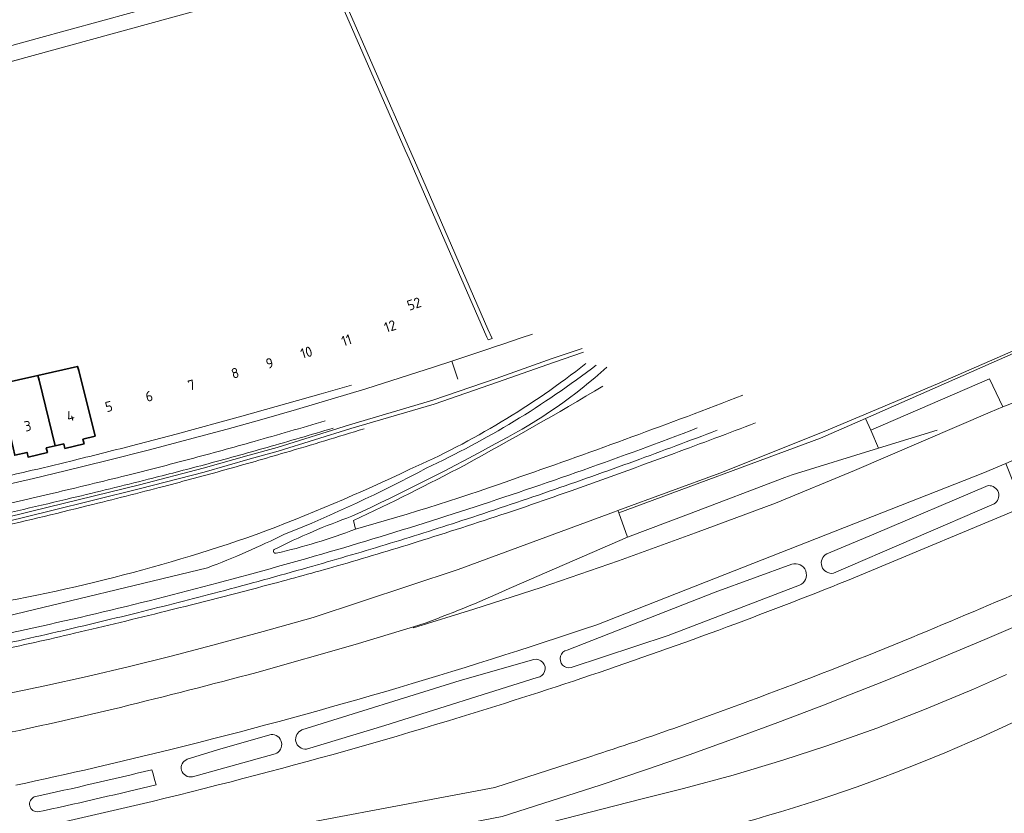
# Model space of a CAD drawing. Extents: x 150256 to 156914, y 461459 to 469481.
# Tile 470 of 656: x 154379 to 154508, y 467301 to 467406. Entities that reach past the tile are written whole.
import ezdxf
from ezdxf.enums import TextEntityAlignment as Align

# ---------------------------------------------------------------- set-up
doc = ezdxf.new("R2010")
doc.units = 0
doc.header["$LTSCALE"] = 0.75
for name, color, linetype, lineweight in [('B-RO-GR-BEPLANTING_CULTUUR_BOSPLANTSOEN-GV', 251, 'CONTINUOUS', 18), ('B-RO-IE-TERREINAFSCHEIDING_KUNSTMATIG_MUUR-GV', 251, 'CONTINUOUS', 18), ('B-RO-OG-BEBOUWING-GV', 6, 'CONTINUOUS', 35), ('B-RO-OG-BEBOUWING-T18', 1, 'CONTINUOUS', 18), ('B-RO-OG-TERREIN_CULTUURSCHEIDING-GV', 251, 'CONTINUOUS', 18), ('B-RO-OG-WATER_GREPPEL-GV', 251, 'CONTINUOUS', 18), ('B-RO-OG-WATER_SLOOT-GV', 251, 'CONTINUOUS', 18), ('B-RO-VH-VERHARDING_ASFALT-GV', 251, 'CONTINUOUS', 18), ('B-RO-VH-VERHARDING_HALFVERHARDING_GRIND-GV', 251, 'CONTINUOUS', 18), ('B-RO-VH-VERHARDING_TEGEL-GV', 251, 'CONTINUOUS', 18)]:
    doc.layers.add(name, color=color, linetype=linetype, lineweight=lineweight)
doc.styles.add('NLCS-ISO-M200-T18', font='NLCS-ISO.ttf', dxfattribs={"height": 360})

msp = doc.modelspace()

# ---------------------------------------------------------------- linework, layer by layer
at = {"layer": 'B-RO-GR-BEPLANTING_CULTUUR_BOSPLANTSOEN-GV'}
for points in [[(154455.632, 467357.634, -0.0089049), (154437.464, 467347.26)], [(154455.632, 467357.634, -0.0089049), (154437.464, 467347.26)], [(154444.72, 467345.692, 0.0080984), (154474.026, 467356.447)], [(154444.72, 467345.692, 0.0080984), (154474.026, 467356.447)], [(154437.464, 467347.26, -0.0123555), (154422.822, 467339.961)], [(154437.464, 467347.26, -0.0123555), (154422.822, 467339.961)], [(154423.105, 467338.839, 0.0182712), (154444.72, 467345.692)], [(154423.105, 467338.839, 0.0182712), (154444.72, 467345.692)]]:
    msp.add_lwpolyline(points, format="xyb", dxfattribs=at)
msp.add_lwpolyline([(154422.822, 467339.961), (154423.105, 467338.839)], dxfattribs=at)
msp.add_lwpolyline([(154422.822, 467339.961), (154423.105, 467338.839)], dxfattribs=at)
at = {"layer": 'B-RO-IE-TERREINAFSCHEIDING_KUNSTMATIG_MUUR-GV'}
for points in [[(154468.04, 467352.141, -0.0135176), (154437.866, 467341.463)], [(154468.04, 467352.141, -0.0135176), (154437.866, 467341.463)], [(154459.786, 467347.78, 0.0044926), (154470.668, 467351.853)], [(154459.786, 467347.78, 0.0044926), (154470.668, 467351.853)], [(154448.572, 467343.803, 0.0041724), (154459.786, 467347.78)], [(154448.572, 467343.803, 0.0041724), (154459.786, 467347.78)], [(154437.096, 467339.951, 0.0043363), (154448.572, 467343.803)], [(154437.096, 467339.951, 0.0043363), (154448.572, 467343.803)], [(154437.866, 467341.463, -0.0135149), (154407.029, 467332.302)], [(154437.866, 467341.463, -0.0135149), (154407.029, 467332.302)], [(154427.019, 467336.773, 0.0049399), (154437.096, 467339.951)], [(154427.019, 467336.773, 0.0049399), (154437.096, 467339.951)], [(154416.839, 467333.779, 0.0048928), (154427.019, 467336.773)], [(154416.839, 467333.779, 0.0048928), (154427.019, 467336.773)], [(154405.168, 467330.577, 0.0044715), (154416.839, 467333.779)], [(154405.168, 467330.577, 0.0044715), (154416.839, 467333.779)], [(154407.029, 467332.302, -0.0148253), (154374.705, 467324.537)], [(154407.029, 467332.302, -0.0148253), (154374.705, 467324.537)], [(154394.426, 467327.827, 0.004462), (154405.168, 467330.577)], [(154394.426, 467327.827, 0.004462), (154405.168, 467330.577)], [(154383.148, 467325.139, 0.0042673), (154394.426, 467327.827)], [(154383.148, 467325.139, 0.0042673), (154394.426, 467327.827)], [(154371.491, 467322.562, 0.0042065), (154383.148, 467325.139)], [(154371.491, 467322.562, 0.0042065), (154383.148, 467325.139)]]:
    msp.add_lwpolyline(points, format="xyb", dxfattribs=at)
at = {"layer": 'B-RO-OG-BEBOUWING-GV'}
for points in [[(154388.866, 467351.049), (154386.704, 467359.691), (154386.54, 467360.23), (154381.353, 467359.06), (154381.502, 467358.442), (154383.59, 467349.779), (154384.739, 467350.051), (154384.884, 467349.438), (154387.413, 467350.045), (154387.264, 467350.656)], [(154388.866, 467351.049), (154386.704, 467359.691), (154386.54, 467360.23), (154381.353, 467359.06), (154381.502, 467358.442), (154383.59, 467349.779), (154384.739, 467350.051), (154384.884, 467349.438), (154387.413, 467350.045), (154387.264, 467350.656)], [(154376.192, 467357.915), (154376.291, 467357.224), (154378.292, 467348.555), (154379.911, 467348.923), (154380.052, 467348.309), (154382.585, 467348.896), (154382.442, 467349.508), (154383.59, 467349.779), (154381.502, 467358.442), (154381.353, 467359.06)], [(154376.192, 467357.915), (154376.291, 467357.224), (154378.292, 467348.555), (154379.911, 467348.923), (154380.052, 467348.309), (154382.585, 467348.896), (154382.442, 467349.508), (154383.59, 467349.779), (154381.502, 467358.442), (154381.353, 467359.06)]]:
    msp.add_lwpolyline(points, close=True, dxfattribs=at)
at = {"layer": 'B-RO-OG-TERREIN_CULTUURSCHEIDING-GV'}
msp.add_lwpolyline([(154530.873, 467377.73), (154531.097, 467377.348), (154532.894, 467372.543), (154522.537, 467367.925), (154499.614, 467357.926), (154484.736, 467351.695), (154470.981, 467346.179), (154457.584, 467341.282), (154457.715, 467340.957), (154457.743, 467340.967), (154484.23, 467350.789), (154490.154, 467353.393), (154521.712, 467367.265), (154533.181, 467372.307), (154533.174, 467373.483), (154532.975, 467377.565), (154530.95, 467378.7), (154530.471, 467378.493)], close=True, dxfattribs=at)
msp.add_lwpolyline([(154530.873, 467377.73), (154531.097, 467377.348), (154532.894, 467372.543), (154522.537, 467367.925), (154499.614, 467357.926), (154484.736, 467351.695), (154470.981, 467346.179), (154457.584, 467341.282), (154457.715, 467340.957), (154457.743, 467340.967), (154484.23, 467350.789), (154490.154, 467353.393), (154521.712, 467367.265), (154533.181, 467372.307), (154533.174, 467373.483), (154532.975, 467377.565), (154530.95, 467378.7), (154530.471, 467378.493)], close=True, dxfattribs=at)
for points in [[(154375.292, 467316.75), (154382.25, 467318.222), (154387.822, 467319.461), (154393.378, 467320.767), (154398.878, 467322.128), (154404.361, 467323.555), (154410.96, 467325.348), (154417.542, 467327.205), (154436.599, 467333.502), (154457.132, 467341.112), (154457.584, 467341.282), (154470.981, 467346.179), (154484.736, 467351.695), (154499.614, 467357.926), (154522.537, 467367.925)], [(154375.292, 467316.75), (154382.25, 467318.222), (154387.822, 467319.461), (154393.378, 467320.767), (154398.878, 467322.128), (154404.361, 467323.555), (154410.96, 467325.348), (154417.542, 467327.205), (154436.599, 467333.502), (154457.132, 467341.112), (154457.584, 467341.282), (154470.981, 467346.179), (154484.736, 467351.695), (154499.614, 467357.926), (154522.537, 467367.925)], [(154506.535, 467354.227), (154508.212, 467354.931), (154506.454, 467358.623), (154490.838, 467351.837), (154491.853, 467349.471), (154499.575, 467351.861)], [(154506.535, 467354.227), (154508.212, 467354.931), (154506.454, 467358.623), (154490.838, 467351.837), (154491.853, 467349.471), (154499.575, 467351.861)], [(154489.892, 467332.938), (154510.901, 467341.734), (154508.598, 467347.474), (154505.599, 467346.177), (154470.436, 467332.383), (154454.815, 467326.255)], [(154489.892, 467332.938), (154510.901, 467341.734), (154508.598, 467347.474), (154505.599, 467346.177), (154470.436, 467332.383), (154454.815, 467326.255)], [(154485.071, 467335.591), (154491.236, 467338.148), (154506.304, 467344.548)], [(154485.071, 467335.591), (154491.236, 467338.148), (154506.304, 467344.548)], [(154507.061, 467342.152), (154485.938, 467333.032)], [(154507.061, 467342.152), (154485.938, 467333.032)], [(154443.619, 467331.139), (154458.864, 467337.784), (154457.743, 467340.967), (154457.715, 467340.957), (154457.584, 467341.282), (154457.132, 467341.112), (154436.599, 467333.502), (154417.542, 467327.205), (154410.96, 467325.348), (154404.361, 467323.555), (154398.878, 467322.128), (154393.378, 467320.767), (154387.822, 467319.461), (154382.25, 467318.222), (154375.292, 467316.75)], [(154443.619, 467331.139), (154458.864, 467337.784), (154457.743, 467340.967), (154457.715, 467340.957), (154457.584, 467341.282), (154457.132, 467341.112), (154436.599, 467333.502), (154417.542, 467327.205), (154410.96, 467325.348), (154404.361, 467323.555), (154398.878, 467322.128), (154393.378, 467320.767), (154387.822, 467319.461), (154382.25, 467318.222), (154375.292, 467316.75)], [(154423.105, 467338.839), (154422.822, 467339.961)], [(154423.105, 467338.839), (154422.822, 467339.961)], [(154450.919, 467322.915), (154470.405, 467330.52), (154480.458, 467334.213)], [(154450.919, 467322.915), (154470.405, 467330.52), (154480.458, 467334.213)], [(154375.94, 467327.053), (154403.621, 467333.739)], [(154375.94, 467327.053), (154403.621, 467333.739)], [(154409.321, 467294.456), (154412.35, 467295.331), (154417.706, 467296.352), (154428.5, 467298.854), (154429.658, 467299.127), (154432.798, 467299.445), (154436.013, 467299.799), (154442.404, 467301.001), (154455.258, 467305.152), (154461.36, 467307.187), (154466.983, 467309.136), (154473.136, 467311.352), (154478.61, 467313.396), (154484.982, 467315.816), (154487.279, 467316.709), (154492.521, 467318.79), (154497.763, 467320.927), (154505.855, 467324.319), (154513.925, 467327.76), (154518.455, 467329.633), (154518.534, 467329.666), (154517.099, 467333.03)], [(154409.321, 467294.456), (154412.35, 467295.331), (154417.706, 467296.352), (154428.5, 467298.854), (154429.658, 467299.127), (154432.798, 467299.445), (154436.013, 467299.799), (154442.404, 467301.001), (154455.258, 467305.152), (154461.36, 467307.187), (154466.983, 467309.136), (154473.136, 467311.352), (154478.61, 467313.396), (154484.982, 467315.816), (154487.279, 467316.709), (154492.521, 467318.79), (154497.763, 467320.927), (154505.855, 467324.319), (154513.925, 467327.76), (154518.455, 467329.633), (154518.534, 467329.666), (154517.099, 467333.03)], [(154481.482, 467331.451), (154464.222, 467324.821), (154451.469, 467320.618)], [(154481.482, 467331.451), (154464.222, 467324.821), (154451.469, 467320.618)], [(154513.925, 467327.76), (154505.855, 467324.319), (154497.763, 467320.927), (154492.521, 467318.79), (154487.279, 467316.709), (154484.982, 467315.816), (154478.61, 467313.396), (154473.136, 467311.352), (154466.983, 467309.136), (154461.36, 467307.187), (154455.258, 467305.152), (154442.404, 467301.001)], [(154513.925, 467327.76), (154505.855, 467324.319), (154497.763, 467320.927), (154492.521, 467318.79), (154487.279, 467316.709), (154484.982, 467315.816), (154478.61, 467313.396), (154473.136, 467311.352), (154466.983, 467309.136), (154461.36, 467307.187), (154455.258, 467305.152), (154442.404, 467301.001)], [(154410.117, 467319.97), (154423.035, 467323.641), (154430.713, 467325.995), (154432.372, 467326.504)], [(154410.117, 467319.97), (154423.035, 467323.641), (154430.713, 467325.995), (154432.372, 467326.504)], [(154416.062, 467312.419), (154436.868, 467318.932), (154446.548, 467321.673)], [(154416.062, 467312.419), (154436.868, 467318.932), (154446.548, 467321.673)], [(154447.003, 467319.298), (154426.974, 467312.996), (154416.659, 467309.879)], [(154447.003, 467319.298), (154426.974, 467312.996), (154416.659, 467309.879)], [(154508.703, 467319.7), (154504.359, 467317.771), (154497.922, 467315.085), (154491.634, 467312.655), (154485.055, 467310.309), (154479.276, 467308.449), (154472.746, 467306.475), (154466.23, 467304.703), (154460.599, 467303.282), (154443.865, 467299.006), (154441.117, 467298.842), (154438.316, 467298.838), (154435.244, 467299.085), (154432.798, 467299.445)], [(154508.703, 467319.7), (154504.359, 467317.771), (154497.922, 467315.085), (154491.634, 467312.655), (154485.055, 467310.309), (154479.276, 467308.449), (154472.746, 467306.475), (154466.23, 467304.703), (154460.599, 467303.282), (154443.865, 467299.006), (154441.117, 467298.842), (154438.316, 467298.838), (154435.244, 467299.085), (154432.798, 467299.445)], [(154443.865, 467299.006), (154460.599, 467303.282), (154466.23, 467304.703), (154472.746, 467306.475), (154479.276, 467308.449), (154485.055, 467310.309), (154491.634, 467312.655), (154497.922, 467315.085), (154504.359, 467317.771), (154508.703, 467319.7)], [(154443.865, 467299.006), (154460.599, 467303.282), (154466.23, 467304.703), (154472.746, 467306.475), (154479.276, 467308.449), (154485.055, 467310.309), (154491.634, 467312.655), (154497.922, 467315.085), (154504.359, 467317.771), (154508.703, 467319.7)], [(154400.985, 467308.55), (154405.374, 467309.943), (154411.993, 467311.817)], [(154400.985, 467308.55), (154405.374, 467309.943), (154411.993, 467311.817)], [(154454.042, 467308.919), (154441.425, 467304.845), (154406.055, 467298.16), (154396.054, 467295.738)], [(154454.042, 467308.919), (154441.425, 467304.845), (154406.055, 467298.16), (154396.054, 467295.738)], [(154412.544, 467309.257), (154401.647, 467306.259)], [(154412.544, 467309.257), (154401.647, 467306.259)], [(154396.338, 467307.179), (154396.49, 467306.617), (154396.69, 467305.879), (154396.876, 467305.195)], [(154396.338, 467307.179), (154396.49, 467306.617), (154396.69, 467305.879), (154396.876, 467305.195)], [(154382.255, 467301.817), (154381.333, 467301.617)], [(154382.255, 467301.817), (154381.333, 467301.617)]]:
    msp.add_lwpolyline(points, dxfattribs=at)
for points in [[(154453.4, 467360.616, -0.0624369), (154430.262, 467346.705)], [(154430.262, 467346.705, 0.0624369), (154453.4, 467360.616)], [(154453.4, 467360.616, -0.0624369), (154430.262, 467346.705)], [(154430.262, 467346.705, 0.0624369), (154453.4, 467360.616)], [(154432.411, 467346.86, 0.0546364), (154454.762, 467360.417)], [(154432.411, 467346.86, 0.0546364), (154454.762, 467360.417)], [(154456.163, 467360.148, -0.0641077), (154442.189, 467350.442)], [(154456.163, 467360.148, -0.0641077), (154442.189, 467350.442)], [(154437.464, 467347.26, 0.0089049), (154455.632, 467357.634)], [(154437.464, 467347.26, 0.0089049), (154455.632, 467357.634)], [(154419.109, 467353.08, -0.0036175), (154409.776, 467350.366)], [(154419.109, 467353.08, -0.0036175), (154409.776, 467350.366)], [(154475.68, 467352.802, -0.0030793), (154465.006, 467348.791)], [(154465.006, 467348.791, 0.0030793), (154475.68, 467352.802)], [(154475.68, 467352.802, -0.0030793), (154465.006, 467348.791)], [(154465.006, 467348.791, 0.0030793), (154475.68, 467352.802)], [(154411.468, 467349.578, 0.0037836), (154420.143, 467352.117)], [(154411.468, 467349.578, 0.0037836), (154420.143, 467352.117)], [(154424.24, 467352.031, -0.0028962), (154413.887, 467348.905)], [(154424.24, 467352.031, -0.0028962), (154413.887, 467348.905)], [(154470.668, 467351.853, -0.0044926), (154459.786, 467347.78)], [(154470.668, 467351.853, -0.0044926), (154459.786, 467347.78)], [(154409.776, 467350.366, -0.0040409), (154401.32, 467348.044)], [(154409.776, 467350.366, -0.0040409), (154401.32, 467348.044)], [(154442.189, 467350.442, -0.0172256), (154422.624, 467340.517)], [(154442.189, 467350.442, -0.0172256), (154422.624, 467340.517)], [(154403.223, 467347.3, 0.0041115), (154411.468, 467349.578)], [(154403.223, 467347.3, 0.0041115), (154411.468, 467349.578)], [(154413.887, 467348.905, -0.0042775), (154405.923, 467346.621)], [(154413.887, 467348.905, -0.0042775), (154405.923, 467346.621)], [(154465.006, 467348.791, -0.003088), (154451.324, 467343.833)], [(154451.324, 467343.833, 0.003088), (154465.006, 467348.791)], [(154465.006, 467348.791, -0.003088), (154451.324, 467343.833)], [(154451.324, 467343.833, 0.003088), (154465.006, 467348.791)], [(154401.32, 467348.044, -0.0040564), (154392.984, 467345.894)], [(154401.32, 467348.044, -0.0040564), (154392.984, 467345.894)], [(154395.83, 467345.381, 0.0039053), (154403.223, 467347.3)], [(154395.83, 467345.381, 0.0039053), (154403.223, 467347.3)], [(154422.822, 467339.961, 0.0123555), (154437.464, 467347.26)], [(154422.822, 467339.961, 0.0123555), (154437.464, 467347.26)], [(154459.786, 467347.78, -0.0041724), (154448.572, 467343.803)], [(154459.786, 467347.78, -0.0041724), (154448.572, 467343.803)], [(154392.984, 467345.894, -0.0036343), (154383.384, 467343.567)], [(154392.984, 467345.894, -0.0036343), (154383.384, 467343.567)], [(154405.923, 467346.621, -0.0039653), (154397.893, 467344.455)], [(154405.923, 467346.621, -0.0039653), (154397.893, 467344.455)], [(154430.262, 467346.705, -0.0209141), (154410.045, 467338.126)], [(154410.045, 467338.126, 0.0209141), (154430.262, 467346.705)], [(154430.262, 467346.705, -0.0209141), (154410.045, 467338.126)], [(154410.045, 467338.126, 0.0209141), (154430.262, 467346.705)], [(154413.777, 467338.157, 0.0276267), (154432.411, 467346.86)], [(154413.777, 467338.157, 0.0276267), (154432.411, 467346.86)], [(154385.814, 467342.927, 0.0030102), (154395.83, 467345.381)], [(154385.814, 467342.927, 0.0030102), (154395.83, 467345.381)], [(154383.384, 467343.567, -0.003192), (154374.34, 467341.506)], [(154383.384, 467343.567, -0.003192), (154374.34, 467341.506)], [(154397.893, 467344.455, -0.0031239), (154387.961, 467341.928)], [(154397.893, 467344.455, -0.0031239), (154387.961, 467341.928)], [(154448.572, 467343.803, -0.0043363), (154437.096, 467339.951)], [(154448.572, 467343.803, -0.0043363), (154437.096, 467339.951)], [(154451.324, 467343.833, -0.0051361), (154442.941, 467340.944)], [(154442.941, 467340.944, 0.0051361), (154451.324, 467343.833)], [(154451.324, 467343.833, -0.0051361), (154442.941, 467340.944)], [(154442.941, 467340.944, 0.0051361), (154451.324, 467343.833)], [(154506.304, 467344.548, -0.7860643), (154507.061, 467342.152)], [(154506.304, 467344.548, -0.7860643), (154507.061, 467342.152)], [(154373.062, 467339.959, 0.0029653), (154385.814, 467342.927)], [(154373.062, 467339.959, 0.0029653), (154385.814, 467342.927)], [(154387.961, 467341.928, -0.003456), (154374.656, 467338.724)], [(154387.961, 467341.928, -0.003456), (154374.656, 467338.724)], [(154442.941, 467340.944, -0.0049423), (154431.19, 467337.148)], [(154431.19, 467337.148, 0.0049423), (154442.941, 467340.944)], [(154442.941, 467340.944, -0.0049423), (154431.19, 467337.148)], [(154431.19, 467337.148, 0.0049423), (154442.941, 467340.944)], [(154422.624, 467340.517, 0.0297673), (154412.421, 467336.161)], [(154422.624, 467340.517, 0.0297673), (154412.421, 467336.161)], [(154437.096, 467339.951, -0.0049399), (154427.019, 467336.773)], [(154437.096, 467339.951, -0.0049399), (154427.019, 467336.773)], [(154410.045, 467338.126, -0.0464278), (154369.636, 467328.076)], [(154369.636, 467328.076, 0.0464278), (154410.045, 467338.126)], [(154410.045, 467338.126, -0.0464278), (154369.636, 467328.076)], [(154369.636, 467328.076, 0.0464278), (154410.045, 467338.126)], [(154403.621, 467333.739, 0.023048), (154413.777, 467338.157)], [(154403.621, 467333.739, 0.023048), (154413.777, 467338.157)], [(154412.646, 467335.652, 0.0373803), (154423.105, 467338.839)], [(154412.646, 467335.652, 0.0373803), (154423.105, 467338.839)], [(154431.19, 467337.148, -0.0056148), (154420.668, 467333.989)], [(154420.668, 467333.989, 0.0056148), (154431.19, 467337.148)], [(154431.19, 467337.148, -0.0056148), (154420.668, 467333.989)], [(154420.668, 467333.989, 0.0056148), (154431.19, 467337.148)], [(154412.421, 467336.161, 0.8036848), (154412.646, 467335.652)], [(154412.421, 467336.161, 0.8036848), (154412.646, 467335.652)], [(154427.019, 467336.773, -0.0048928), (154416.839, 467333.779)], [(154427.019, 467336.773, -0.0048928), (154416.839, 467333.779)], [(154485.938, 467333.032, -0.8541608), (154485.071, 467335.591)], [(154485.938, 467333.032, -0.8541608), (154485.071, 467335.591)], [(154480.458, 467334.213, -0.9632847), (154481.482, 467331.451)], [(154480.458, 467334.213, -0.9632847), (154481.482, 467331.451)], [(154416.839, 467333.779, -0.0044715), (154405.168, 467330.577)], [(154416.839, 467333.779, -0.0044715), (154405.168, 467330.577)], [(154420.668, 467333.989, -0.0058626), (154411.771, 467331.529)], [(154411.771, 467331.529, 0.0058626), (154420.668, 467333.989)], [(154420.668, 467333.989, -0.0058626), (154411.771, 467331.529)], [(154411.771, 467331.529, 0.0058626), (154420.668, 467333.989)], [(154473.09, 467326.385, 0.0073211), (154489.892, 467332.938)], [(154473.09, 467326.385, 0.0073211), (154489.892, 467332.938)], [(154405.168, 467330.577, -0.004462), (154394.426, 467327.827)], [(154405.168, 467330.577, -0.004462), (154394.426, 467327.827)], [(154411.771, 467331.529, -0.0037586), (154398.145, 467328.026)], [(154398.145, 467328.026, 0.0037586), (154411.771, 467331.529)], [(154411.771, 467331.529, -0.0037586), (154398.145, 467328.026)], [(154398.145, 467328.026, 0.0037586), (154411.771, 467331.529)], [(154432.372, 467326.504, 0.0171433), (154443.619, 467331.139)], [(154432.372, 467326.504, 0.0171433), (154443.619, 467331.139)], [(154512.361, 467331.396, -0.0031755), (154496.251, 467324.585)], [(154512.361, 467331.396, -0.0031755), (154496.251, 467324.585)], [(154394.426, 467327.827, -0.0042673), (154383.148, 467325.139)], [(154394.426, 467327.827, -0.0042673), (154383.148, 467325.139)], [(154398.145, 467328.026, -0.0035205), (154386.16, 467325.128)], [(154386.16, 467325.128, 0.0035205), (154398.145, 467328.026)], [(154398.145, 467328.026, -0.0035205), (154386.16, 467325.128)], [(154386.16, 467325.128, 0.0035205), (154398.145, 467328.026)], [(154383.148, 467325.139, -0.0042065), (154371.491, 467322.562)], [(154383.148, 467325.139, -0.0042065), (154371.491, 467322.562)], [(154454.815, 467326.255, -0.0212097), (154398.992, 467309.893)], [(154454.815, 467326.255, -0.0212097), (154398.992, 467309.893)], [(154436.984, 467314.132, 0.0153188), (154473.09, 467326.385)], [(154436.984, 467314.132, 0.0153188), (154473.09, 467326.385)], [(154386.16, 467325.128, -0.0042049), (154375.692, 467322.768)], [(154375.692, 467322.768, 0.0042049), (154386.16, 467325.128)], [(154386.16, 467325.128, -0.0042049), (154375.692, 467322.768)], [(154375.692, 467322.768, 0.0042049), (154386.16, 467325.128)], [(154496.251, 467324.585, -0.0086022), (154477.205, 467317.097)], [(154496.251, 467324.585, -0.0086022), (154477.205, 467317.097)], [(154451.469, 467320.618, -1.0130265), (154450.919, 467322.915)], [(154451.469, 467320.618, -1.0130265), (154450.919, 467322.915)], [(154446.548, 467321.673, -1.0475484), (154447.003, 467319.298)], [(154446.548, 467321.673, -1.0475484), (154447.003, 467319.298)], [(154392.186, 467315.381, 0.0045209), (154410.117, 467319.97)], [(154392.186, 467315.381, 0.0045209), (154410.117, 467319.97)], [(154477.205, 467317.097, -0.0118327), (154454.042, 467308.919)], [(154477.205, 467317.097, -0.0118327), (154454.042, 467308.919)], [(154377.006, 467311.933, 0.005672), (154392.186, 467315.381)], [(154377.006, 467311.933, 0.005672), (154392.186, 467315.381)], [(154461.86, 467297.199, 0.063396), (154515.05, 467316.063)], [(154515.05, 467316.063, -0.063396), (154461.86, 467297.199)], [(154461.86, 467297.199, 0.063396), (154515.05, 467316.063)], [(154515.05, 467316.063, -0.063396), (154461.86, 467297.199)], [(154382.681, 467299.863, 0.020455), (154436.984, 467314.132)], [(154382.681, 467299.863, 0.020455), (154436.984, 467314.132)], [(154416.659, 467309.879, -0.8673411), (154416.062, 467312.419)], [(154416.659, 467309.879, -0.8673411), (154416.062, 467312.419)], [(154411.993, 467311.817, -0.8594668), (154412.544, 467309.257)], [(154411.993, 467311.817, -0.8594668), (154412.544, 467309.257)], [(154398.992, 467309.893, -0.0080765), (154378.45, 467305.139)], [(154398.992, 467309.893, -0.0080765), (154378.45, 467305.139)], [(154401.647, 467306.259, -0.9429191), (154400.985, 467308.55)], [(154401.647, 467306.259, -0.9429191), (154400.985, 467308.55)], [(154380.87, 467303.605, 0.0060527), (154396.338, 467307.179)], [(154380.87, 467303.605, 0.0060527), (154396.338, 467307.179)], [(154396.876, 467305.195, -0.0056092), (154382.255, 467301.817)], [(154396.876, 467305.195, -0.0056092), (154382.255, 467301.817)], [(154381.333, 467301.617, -0.8306483), (154380.87, 467303.605)], [(154381.333, 467301.617, -0.8306483), (154380.87, 467303.605)]]:
    msp.add_lwpolyline(points, format="xyb", dxfattribs=at)
at = {"layer": 'B-RO-OG-WATER_GREPPEL-GV'}
for points in [[(154452.913, 467362.584), (154448.962, 467361.257), (154441.581, 467358.637), (154433.283, 467355.784), (154422.327, 467352.549), (154412.789, 467349.59), (154409.109, 467348.57), (154403.067, 467346.839), (154394.71, 467344.672), (154382.684, 467341.7), (154374.295, 467339.644), (154364.704, 467337.631), (154359.048, 467336.677), (154354.556, 467335.866), (154351.945, 467335.542)], [(154452.913, 467362.584), (154448.962, 467361.257), (154441.581, 467358.637), (154433.283, 467355.784), (154422.327, 467352.549), (154412.789, 467349.59), (154409.109, 467348.57), (154403.067, 467346.839), (154394.71, 467344.672), (154382.684, 467341.7), (154374.295, 467339.644), (154364.704, 467337.631), (154359.048, 467336.677), (154354.556, 467335.866), (154351.945, 467335.542)], [(154352.01, 467335.025), (154354.634, 467335.351), (154359.138, 467336.164), (154364.801, 467337.119), (154374.411, 467339.136), (154382.809, 467341.194), (154394.837, 467344.166), (154403.204, 467346.336), (154409.25, 467348.068), (154412.936, 467349.089), (154422.478, 467352.05), (154433.441, 467355.287), (154441.752, 467358.145), (154449.132, 467360.765), (154453.079, 467362.09)], [(154352.01, 467335.025), (154354.634, 467335.351), (154359.138, 467336.164), (154364.801, 467337.119), (154374.411, 467339.136), (154382.809, 467341.194), (154394.837, 467344.166), (154403.204, 467346.336), (154409.25, 467348.068), (154412.936, 467349.089), (154422.478, 467352.05), (154433.441, 467355.287), (154441.752, 467358.145), (154449.132, 467360.765), (154453.079, 467362.09)], [(154506.304, 467344.548), (154491.236, 467338.148), (154485.071, 467335.591)], [(154506.304, 467344.548), (154491.236, 467338.148), (154485.071, 467335.591)], [(154485.938, 467333.032), (154507.061, 467342.152)], [(154485.938, 467333.032), (154507.061, 467342.152)], [(154480.458, 467334.213), (154470.405, 467330.52), (154450.919, 467322.915)], [(154480.458, 467334.213), (154470.405, 467330.52), (154450.919, 467322.915)], [(154451.469, 467320.618), (154464.222, 467324.821), (154481.482, 467331.451)], [(154451.469, 467320.618), (154464.222, 467324.821), (154481.482, 467331.451)], [(154446.548, 467321.673), (154436.868, 467318.932), (154416.062, 467312.419)], [(154446.548, 467321.673), (154436.868, 467318.932), (154416.062, 467312.419)], [(154416.659, 467309.879), (154426.974, 467312.996), (154447.003, 467319.298)], [(154416.659, 467309.879), (154426.974, 467312.996), (154447.003, 467319.298)], [(154411.993, 467311.817), (154405.374, 467309.943), (154400.985, 467308.55)], [(154411.993, 467311.817), (154405.374, 467309.943), (154400.985, 467308.55)], [(154401.647, 467306.259), (154412.544, 467309.257)], [(154401.647, 467306.259), (154412.544, 467309.257)], [(154396.876, 467305.195), (154396.69, 467305.879), (154396.49, 467306.617), (154396.338, 467307.179)], [(154396.876, 467305.195), (154396.69, 467305.879), (154396.49, 467306.617), (154396.338, 467307.179)], [(154381.333, 467301.617), (154382.255, 467301.817)], [(154381.333, 467301.617), (154382.255, 467301.817)]]:
    msp.add_lwpolyline(points, dxfattribs=at)
for points in [[(154507.061, 467342.152, 0.7860643), (154506.304, 467344.548)], [(154507.061, 467342.152, 0.7860643), (154506.304, 467344.548)], [(154485.071, 467335.591, 0.8541608), (154485.938, 467333.032)], [(154485.071, 467335.591, 0.8541608), (154485.938, 467333.032)], [(154481.482, 467331.451, 0.9632847), (154480.458, 467334.213)], [(154481.482, 467331.451, 0.9632847), (154480.458, 467334.213)], [(154450.919, 467322.915, 1.0130265), (154451.469, 467320.618)], [(154450.919, 467322.915, 1.0130265), (154451.469, 467320.618)], [(154447.003, 467319.298, 1.0475484), (154446.548, 467321.673)], [(154447.003, 467319.298, 1.0475484), (154446.548, 467321.673)], [(154416.062, 467312.419, 0.8673411), (154416.659, 467309.879)], [(154416.062, 467312.419, 0.8673411), (154416.659, 467309.879)], [(154412.544, 467309.257, 0.8594668), (154411.993, 467311.817)], [(154412.544, 467309.257, 0.8594668), (154411.993, 467311.817)], [(154400.985, 467308.55, 0.9429191), (154401.647, 467306.259)], [(154400.985, 467308.55, 0.9429191), (154401.647, 467306.259)], [(154396.338, 467307.179, -0.0060527), (154380.87, 467303.605)], [(154396.338, 467307.179, -0.0060527), (154380.87, 467303.605)], [(154382.255, 467301.817, 0.0056092), (154396.876, 467305.195)], [(154382.255, 467301.817, 0.0056092), (154396.876, 467305.195)], [(154380.87, 467303.605, 0.8306483), (154381.333, 467301.617)], [(154380.87, 467303.605, 0.8306483), (154381.333, 467301.617)]]:
    msp.add_lwpolyline(points, format="xyb", dxfattribs=at)
at = {"layer": 'B-RO-OG-WATER_SLOOT-GV'}
for points in [[(154351.945, 467335.542), (154354.556, 467335.866), (154359.048, 467336.677), (154364.704, 467337.631), (154374.295, 467339.644), (154382.684, 467341.7), (154394.71, 467344.672), (154403.067, 467346.839), (154409.109, 467348.57), (154412.789, 467349.59), (154422.327, 467352.549), (154433.283, 467355.784), (154441.581, 467358.637), (154448.962, 467361.257), (154452.913, 467362.584)], [(154351.945, 467335.542), (154354.556, 467335.866), (154359.048, 467336.677), (154364.704, 467337.631), (154374.295, 467339.644), (154382.684, 467341.7), (154394.71, 467344.672), (154403.067, 467346.839), (154409.109, 467348.57), (154412.789, 467349.59), (154422.327, 467352.549), (154433.283, 467355.784), (154441.581, 467358.637), (154448.962, 467361.257), (154452.913, 467362.584)], [(154453.079, 467362.09), (154449.132, 467360.765), (154441.752, 467358.145), (154433.441, 467355.287), (154422.478, 467352.05), (154412.936, 467349.089), (154409.25, 467348.068), (154403.204, 467346.336), (154394.837, 467344.166), (154382.809, 467341.194), (154374.411, 467339.136), (154364.801, 467337.119), (154359.138, 467336.164), (154354.634, 467335.351), (154352.01, 467335.025)], [(154453.079, 467362.09), (154449.132, 467360.765), (154441.752, 467358.145), (154433.441, 467355.287), (154422.478, 467352.05), (154412.936, 467349.089), (154409.25, 467348.068), (154403.204, 467346.336), (154394.837, 467344.166), (154382.809, 467341.194), (154374.411, 467339.136), (154364.801, 467337.119), (154359.138, 467336.164), (154354.634, 467335.351), (154352.01, 467335.025)]]:
    msp.add_lwpolyline(points, dxfattribs=at)
for points in [[(154420.143, 467352.117, -0.0037836), (154411.468, 467349.578)], [(154420.143, 467352.117, -0.0037836), (154411.468, 467349.578)], [(154413.887, 467348.905, 0.0028962), (154424.24, 467352.031)], [(154413.887, 467348.905, 0.0028962), (154424.24, 467352.031)], [(154411.468, 467349.578, -0.0041115), (154403.223, 467347.3)], [(154411.468, 467349.578, -0.0041115), (154403.223, 467347.3)], [(154405.923, 467346.621, 0.0042775), (154413.887, 467348.905)], [(154405.923, 467346.621, 0.0042775), (154413.887, 467348.905)], [(154403.223, 467347.3, -0.0039053), (154395.83, 467345.381)], [(154403.223, 467347.3, -0.0039053), (154395.83, 467345.381)], [(154397.893, 467344.455, 0.0039653), (154405.923, 467346.621)], [(154397.893, 467344.455, 0.0039653), (154405.923, 467346.621)], [(154395.83, 467345.381, -0.0030102), (154385.814, 467342.927)], [(154395.83, 467345.381, -0.0030102), (154385.814, 467342.927)], [(154387.961, 467341.928, 0.0031239), (154397.893, 467344.455)], [(154387.961, 467341.928, 0.0031239), (154397.893, 467344.455)], [(154385.814, 467342.927, -0.0029653), (154373.062, 467339.959)], [(154385.814, 467342.927, -0.0029653), (154373.062, 467339.959)], [(154374.656, 467338.724, 0.003456), (154387.961, 467341.928)], [(154374.656, 467338.724, 0.003456), (154387.961, 467341.928)]]:
    msp.add_lwpolyline(points, format="xyb", dxfattribs=at)
at = {"layer": 'B-RO-VH-VERHARDING_ASFALT-GV'}
for points in [[(154659.664, 467421.499), (154639.94, 467412.878), (154621.168, 467404.578), (154609.456, 467399.363), (154604.236, 467397.039), (154547.389, 467372.055), (154545.098, 467371.049), (154542.043, 467369.706), (154524.148, 467361.892), (154512.441, 467356.78), (154510.484, 467355.817), (154508.212, 467354.931), (154506.535, 467354.227), (154488.727, 467346.559), (154478.332, 467342.266), (154467.803, 467338.323), (154457.678, 467334.661), (154447.505, 467331.163), (154438.678, 467328.319), (154430.746, 467325.852), (154430.713, 467325.995), (154423.035, 467323.641), (154410.117, 467319.97)], [(154659.664, 467421.499), (154639.94, 467412.878), (154621.168, 467404.578), (154609.456, 467399.363), (154604.236, 467397.039), (154547.389, 467372.055), (154545.098, 467371.049), (154542.043, 467369.706), (154524.148, 467361.892), (154512.441, 467356.78), (154510.484, 467355.817), (154508.212, 467354.931), (154506.535, 467354.227), (154488.727, 467346.559), (154478.332, 467342.266), (154467.803, 467338.323), (154457.678, 467334.661), (154447.505, 467331.163), (154438.678, 467328.319), (154430.746, 467325.852), (154430.713, 467325.995), (154423.035, 467323.641), (154410.117, 467319.97)], [(154432.372, 467326.504), (154430.713, 467325.995), (154430.746, 467325.852), (154438.678, 467328.319), (154447.505, 467331.163), (154457.678, 467334.661), (154467.803, 467338.323), (154478.332, 467342.266), (154488.727, 467346.559), (154506.535, 467354.227)], [(154432.372, 467326.504), (154430.713, 467325.995), (154430.746, 467325.852), (154438.678, 467328.319), (154447.505, 467331.163), (154457.678, 467334.661), (154467.803, 467338.323), (154478.332, 467342.266), (154488.727, 467346.559), (154506.535, 467354.227)], [(154499.575, 467351.861), (154491.853, 467349.471), (154480.51, 467345.988), (154479.553, 467345.623), (154466.869, 467340.817), (154458.864, 467337.784), (154443.619, 467331.139)], [(154499.575, 467351.861), (154491.853, 467349.471), (154480.51, 467345.988), (154479.553, 467345.623), (154466.869, 467340.817), (154458.864, 467337.784), (154443.619, 467331.139)], [(154454.815, 467326.255), (154470.436, 467332.383), (154505.599, 467346.177), (154508.598, 467347.474), (154511.003, 467348.509), (154513.193, 467349.48), (154515.147, 467350.215)], [(154454.815, 467326.255), (154470.436, 467332.383), (154505.599, 467346.177), (154508.598, 467347.474), (154511.003, 467348.509), (154513.193, 467349.48), (154515.147, 467350.215)], [(154520.655, 467346.075), (154517.407, 467344.611), (154515.448, 467343.79), (154513.322, 467342.861), (154510.901, 467341.734), (154489.892, 467332.938)], [(154520.655, 467346.075), (154517.407, 467344.611), (154515.448, 467343.79), (154513.322, 467342.861), (154510.901, 467341.734), (154489.892, 467332.938)], [(154396.054, 467295.738), (154406.055, 467298.16), (154441.425, 467304.845), (154454.042, 467308.919)], [(154396.054, 467295.738), (154406.055, 467298.16), (154441.425, 467304.845), (154454.042, 467308.919)]]:
    msp.add_lwpolyline(points, dxfattribs=at)
for points in [[(154489.892, 467332.938, -0.0073211), (154473.09, 467326.385)], [(154489.892, 467332.938, -0.0073211), (154473.09, 467326.385)], [(154443.619, 467331.139, -0.0171433), (154432.372, 467326.504)], [(154443.619, 467331.139, -0.0171433), (154432.372, 467326.504)], [(154496.251, 467324.585, 0.0031755), (154512.361, 467331.396)], [(154496.251, 467324.585, 0.0031755), (154512.361, 467331.396)], [(154398.992, 467309.893, 0.0212097), (154454.815, 467326.255)], [(154398.992, 467309.893, 0.0212097), (154454.815, 467326.255)], [(154473.09, 467326.385, -0.0153188), (154436.984, 467314.132)], [(154473.09, 467326.385, -0.0153188), (154436.984, 467314.132)], [(154477.205, 467317.097, 0.0086022), (154496.251, 467324.585)], [(154477.205, 467317.097, 0.0086022), (154496.251, 467324.585)], [(154410.117, 467319.97, -0.0045209), (154392.186, 467315.381)], [(154410.117, 467319.97, -0.0045209), (154392.186, 467315.381)], [(154454.042, 467308.919, 0.0118327), (154477.205, 467317.097)], [(154454.042, 467308.919, 0.0118327), (154477.205, 467317.097)], [(154392.186, 467315.381, -0.005672), (154377.006, 467311.933)], [(154392.186, 467315.381, -0.005672), (154377.006, 467311.933)], [(154436.984, 467314.132, -0.020455), (154382.681, 467299.863)], [(154436.984, 467314.132, -0.020455), (154382.681, 467299.863)], [(154378.45, 467305.139, 0.0080765), (154398.992, 467309.893)], [(154378.45, 467305.139, 0.0080765), (154398.992, 467309.893)]]:
    msp.add_lwpolyline(points, format="xyb", dxfattribs=at)
at = {"layer": 'B-RO-VH-VERHARDING_HALFVERHARDING_GRIND-GV'}
for points in [[(154454.762, 467360.417, -0.0546364), (154432.411, 467346.86)], [(154454.762, 467360.417, -0.0546364), (154432.411, 467346.86)], [(154442.189, 467350.442, 0.0641077), (154456.163, 467360.148)], [(154442.189, 467350.442, 0.0641077), (154456.163, 467360.148)], [(154474.026, 467356.447, -0.0080984), (154444.72, 467345.692)], [(154474.026, 467356.447, -0.0080984), (154444.72, 467345.692)], [(154437.866, 467341.463, 0.0135176), (154468.04, 467352.141)], [(154437.866, 467341.463, 0.0135176), (154468.04, 467352.141)], [(154422.624, 467340.517, 0.0172256), (154442.189, 467350.442)], [(154422.624, 467340.517, 0.0172256), (154442.189, 467350.442)], [(154432.411, 467346.86, -0.0276267), (154413.777, 467338.157)], [(154432.411, 467346.86, -0.0276267), (154413.777, 467338.157)], [(154444.72, 467345.692, -0.0182712), (154423.105, 467338.839)], [(154444.72, 467345.692, -0.0182712), (154423.105, 467338.839)], [(154407.029, 467332.302, 0.0135149), (154437.866, 467341.463)], [(154407.029, 467332.302, 0.0135149), (154437.866, 467341.463)], [(154412.421, 467336.161, -0.0297673), (154422.624, 467340.517)], [(154412.421, 467336.161, -0.0297673), (154422.624, 467340.517)], [(154413.777, 467338.157, -0.023048), (154403.621, 467333.739)], [(154413.777, 467338.157, -0.023048), (154403.621, 467333.739)], [(154423.105, 467338.839, -0.0373803), (154412.646, 467335.652)], [(154423.105, 467338.839, -0.0373803), (154412.646, 467335.652)], [(154412.646, 467335.652, -0.8036848), (154412.421, 467336.161)], [(154412.646, 467335.652, -0.8036848), (154412.421, 467336.161)], [(154374.705, 467324.537, 0.0148253), (154407.029, 467332.302)], [(154374.705, 467324.537, 0.0148253), (154407.029, 467332.302)]]:
    msp.add_lwpolyline(points, format="xyb", dxfattribs=at)
msp.add_lwpolyline([(154403.621, 467333.739), (154375.94, 467327.053)], dxfattribs=at)
msp.add_lwpolyline([(154403.621, 467333.739), (154375.94, 467327.053)], dxfattribs=at)
at = {"layer": 'B-RO-VH-VERHARDING_TEGEL-GV'}
for points in [[(154418.72, 467413.703), (154381.222, 467403.369), (154379.164, 467402.801), (154357.15, 467396.739), (154357.035, 467412.725)], [(154418.72, 467413.703), (154381.222, 467403.369), (154379.164, 467402.801), (154357.15, 467396.739), (154357.035, 467412.725)], [(154356.504, 467412.719), (154356.572, 467397.829), (154356.627, 467392.106), (154356.746, 467370.507), (154356.776, 467363.718), (154356.894, 467341.722), (154357.457, 467341.736), (154357.395, 467353.74), (154357.318, 467367.533), (154357.311, 467368.782), (154357.166, 467394.686), (154419.553, 467411.842), (154429.647, 467388.682), (154430.145, 467387.541), (154431.421, 467384.612), (154440.372, 467364.075), (154440.54, 467363.723), (154441.065, 467363.906), (154440.518, 467365.159), (154431.94, 467384.844), (154430.202, 467388.832), (154421.539, 467408.708)], [(154356.504, 467412.719), (154356.572, 467397.829), (154356.627, 467392.106), (154356.746, 467370.507), (154356.776, 467363.718), (154356.894, 467341.722), (154357.457, 467341.736), (154357.395, 467353.74), (154357.318, 467367.533), (154357.311, 467368.782), (154357.166, 467394.686), (154419.553, 467411.842), (154429.647, 467388.682), (154430.145, 467387.541), (154431.421, 467384.612), (154440.372, 467364.075), (154440.54, 467363.723), (154441.065, 467363.906), (154440.518, 467365.159), (154431.94, 467384.844), (154430.202, 467388.832), (154421.539, 467408.708)], [(154376.549, 467344.537), (154380.745, 467345.488), (154384.927, 467346.488), (154390.469, 467347.852), (154396.003, 467349.261), (154401.114, 467350.603), (154406.212, 467351.981), (154410.776, 467353.252), (154415.332, 467354.559), (154419.892, 467355.91), (154424.438, 467357.297), (154428.972, 467358.719), (154433.496, 467360.177), (154435.76, 467360.932), (154440.754, 467362.598), (154441.117, 467362.721), (154442.588, 467363.217), (154444.862, 467363.985), (154446.379, 467364.499)], [(154376.549, 467344.537), (154380.745, 467345.488), (154384.927, 467346.488), (154390.469, 467347.852), (154396.003, 467349.261), (154401.114, 467350.603), (154406.212, 467351.981), (154410.776, 467353.252), (154415.332, 467354.559), (154419.892, 467355.91), (154424.438, 467357.297), (154428.972, 467358.719), (154433.496, 467360.177), (154435.76, 467360.932), (154440.754, 467362.598), (154441.117, 467362.721), (154442.588, 467363.217), (154444.862, 467363.985), (154446.379, 467364.499)], [(154436.555, 467358.548), (154435.76, 467360.932), (154433.496, 467360.177), (154428.972, 467358.719), (154424.438, 467357.297), (154419.892, 467355.91), (154415.332, 467354.559), (154410.776, 467353.252), (154406.212, 467351.981), (154401.114, 467350.603), (154396.003, 467349.261), (154390.469, 467347.852), (154384.927, 467346.488), (154380.745, 467345.488), (154376.549, 467344.537), (154371.652, 467343.47), (154366.749, 467342.452), (154362.67, 467341.644), (154363.166, 467339.16), (154365.268, 467339.568)], [(154436.555, 467358.548), (154435.76, 467360.932), (154433.496, 467360.177), (154428.972, 467358.719), (154424.438, 467357.297), (154419.892, 467355.91), (154415.332, 467354.559), (154410.776, 467353.252), (154406.212, 467351.981), (154401.114, 467350.603), (154396.003, 467349.261), (154390.469, 467347.852), (154384.927, 467346.488), (154380.745, 467345.488), (154376.549, 467344.537), (154371.652, 467343.47), (154366.749, 467342.452), (154362.67, 467341.644), (154363.166, 467339.16), (154365.268, 467339.568)], [(154422.573, 467357.788), (154418.605, 467356.62), (154408.138, 467353.686), (154399.503, 467351.332), (154393.666, 467349.797)], [(154422.573, 467357.788), (154418.605, 467356.62), (154408.138, 467353.686), (154399.503, 467351.332), (154393.666, 467349.797)]]:
    msp.add_lwpolyline(points, dxfattribs=at)
for points in [[(154409.776, 467350.366, 0.0036175), (154419.109, 467353.08)], [(154409.776, 467350.366, 0.0036175), (154419.109, 467353.08)], [(154393.666, 467349.797, -0.0027589), (154385.652, 467347.781)], [(154393.666, 467349.797, -0.0027589), (154385.652, 467347.781)], [(154401.32, 467348.044, 0.0040409), (154409.776, 467350.366)], [(154401.32, 467348.044, 0.0040409), (154409.776, 467350.366)], [(154385.652, 467347.781, -0.0041576), (154379.864, 467346.403)], [(154385.652, 467347.781, -0.0041576), (154379.864, 467346.403)], [(154392.984, 467345.894, 0.0040564), (154401.32, 467348.044)], [(154392.984, 467345.894, 0.0040564), (154401.32, 467348.044)], [(154379.864, 467346.403, -0.0035687), (154372.625, 467344.793)], [(154379.864, 467346.403, -0.0035687), (154372.625, 467344.793)], [(154383.384, 467343.567, 0.0036343), (154392.984, 467345.894)], [(154383.384, 467343.567, 0.0036343), (154392.984, 467345.894)], [(154374.34, 467341.506, 0.003192), (154383.384, 467343.567)], [(154374.34, 467341.506, 0.003192), (154383.384, 467343.567)]]:
    msp.add_lwpolyline(points, format="xyb", dxfattribs=at)
msp.add_lwpolyline([(154466.869, 467340.817), (154479.553, 467345.623), (154480.51, 467345.988), (154491.853, 467349.471), (154490.838, 467351.837), (154490.154, 467353.393), (154484.23, 467350.789), (154457.743, 467340.967), (154458.864, 467337.784)], close=True, dxfattribs=at)
msp.add_lwpolyline([(154466.869, 467340.817), (154479.553, 467345.623), (154480.51, 467345.988), (154491.853, 467349.471), (154490.838, 467351.837), (154490.154, 467353.393), (154484.23, 467350.789), (154457.743, 467340.967), (154458.864, 467337.784)], close=True, dxfattribs=at)

# ---------------------------------------------------------------- texts
at = {"layer": 'B-RO-OG-BEBOUWING-T18', "style": 'NLCS-ISO-M200-T18'}
for s, rotation, p in [('52', 18.4, (154430.798, 467368.469)), ('52', 18.4, (154430.798, 467368.469)), ('12', 17.8, (154427.648, 467365.525)), ('12', 17.8, (154427.648, 467365.525)), ('11', 17.8, (154421.915, 467363.684)), ('11', 17.8, (154421.915, 467363.684)), ('10', 16.5, (154416.638, 467362.072)), ('10', 16.5, (154416.638, 467362.072)), ('9', 16.1, (154411.808, 467360.659)), ('9', 16.1, (154411.808, 467360.659)), ('8', 15.6, (154407.27, 467359.367)), ('8', 15.6, (154407.27, 467359.367)), ('7', 15.1, (154401.536, 467357.792)), ('7', 15.1, (154401.536, 467357.792)), ('6', 14.5, (154395.964, 467356.318)), ('6', 14.5, (154395.964, 467356.318)), ('5', 14.1, (154390.673, 467354.968)), ('5', 14.1, (154390.673, 467354.968)), ('4', 13.5, (154385.617, 467353.728)), ('4', 13.5, (154385.617, 467353.728)), ('3', 13.1, (154380.001, 467352.403)), ('3', 13.1, (154380.001, 467352.403))]:
    msp.add_text(s, height=1.35, rotation=rotation, dxfattribs=at).set_placement(p, align=Align.MIDDLE)

doc.saveas('drawing.dxf')
